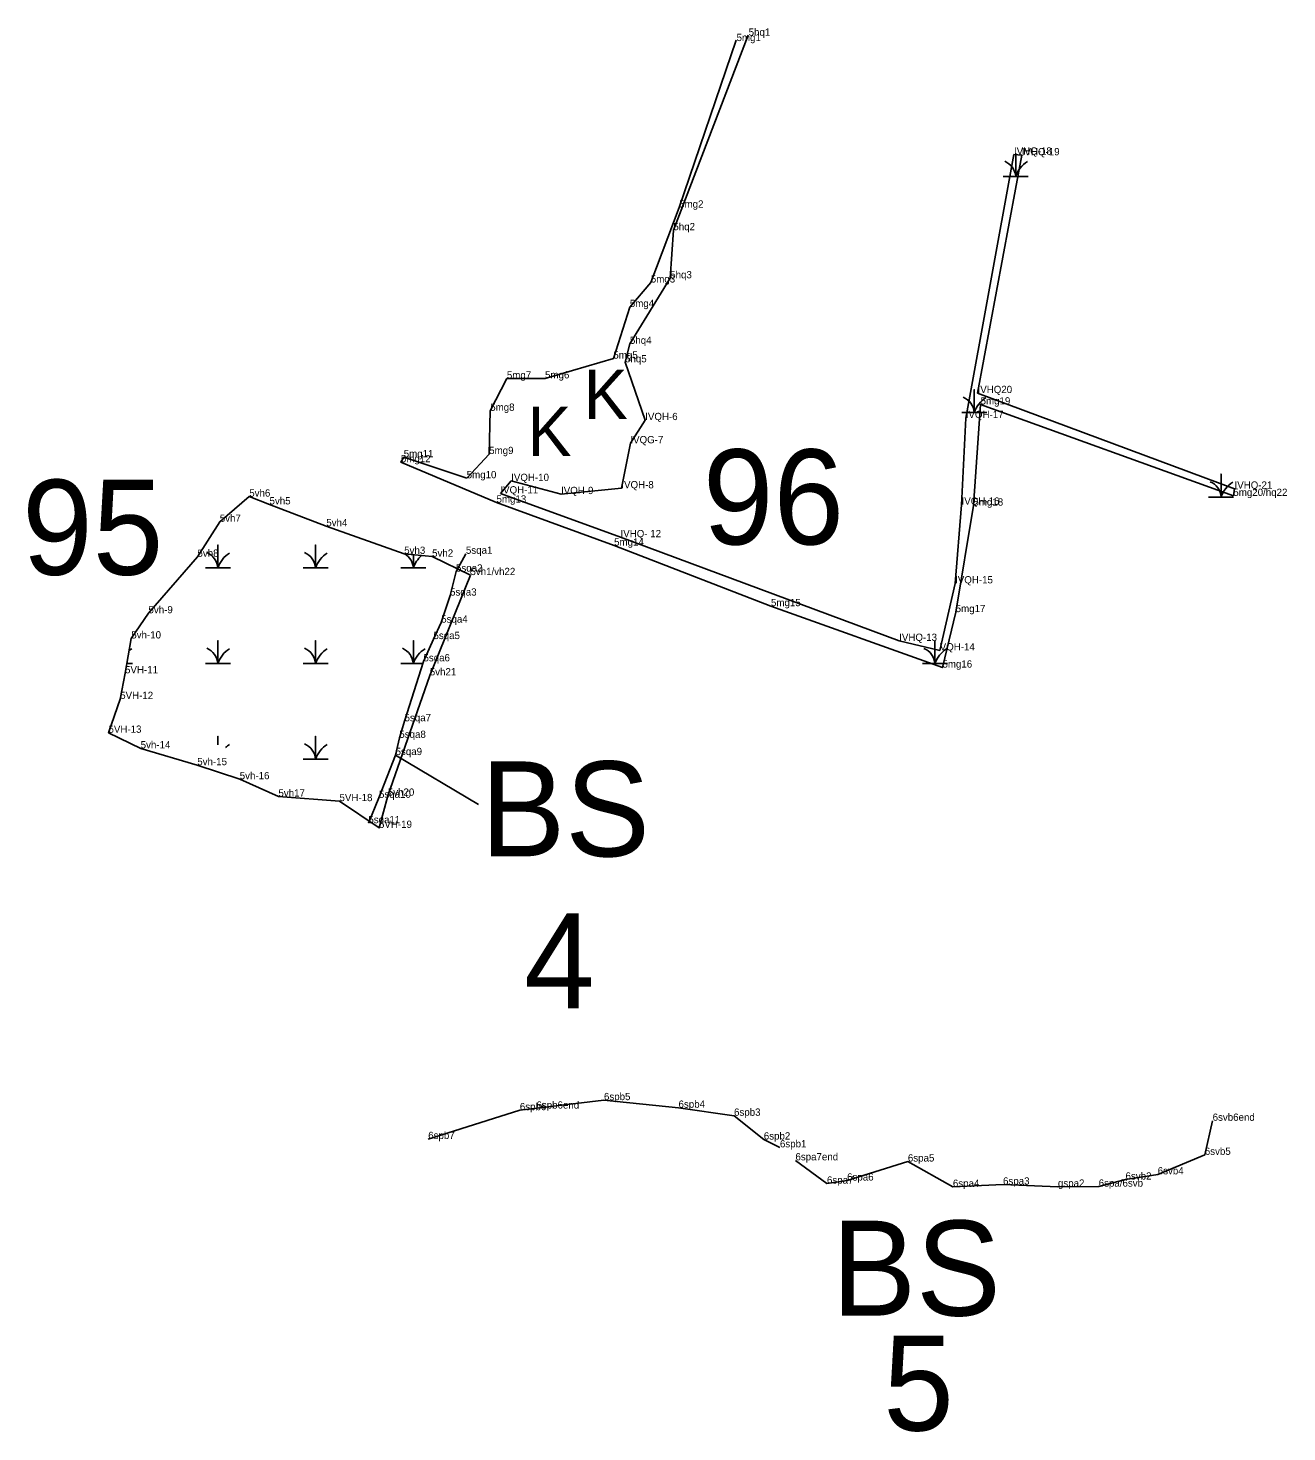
# Model space of a CAD drawing. Extents: x 2072529 to 2268796, y 436423 to 470406.
# Drawn here: x 2135613 to 2136479, y 443083 to 444049 of the extents above; entities that cross this region are included whole.
import ezdxf

# ---------------------------------------------------------------- set-up
doc = ezdxf.new("R2010")
doc.units = 0
for name, color, linetype in [('Default', 7, 'Continuous'), ('Exist Environmental Wetland Boundary', 7, 'Continuous'), ('Exist Environmental Wetland Boundary Cogo Comment', 7, 'Continuous'), ('Exist Hydro Jurisdictional Stream or Body of Water NEU Mitigable', 7, 'Continuous'), ('Exist Hydro Jurisdictional Stream or Body of Water NEU Mitigable Cogo Comment', 7, 'Continuous'), ('Exist Hydro Swamp or Marsh', 7, 'Continuous'), ('Old_Level_20', 7, 'Continuous')]:
    doc.layers.add(name, color=color, linetype=linetype)

msp = doc.modelspace()

# ---------------------------------------------------------------- linework, layer by layer
at = {"layer": 'Default'}
msp.add_line((2135922.55, 443514.5), (2135865.53, 443548.57), dxfattribs=at)
at = {"layer": 'Exist Environmental Wetland Boundary'}
for points in [[(2136099.87, 444040.48), (2136060.65, 443925.17), (2136041.17, 443873.64), (2136026.72, 443856.8), (2136015.41, 443821.29), (2135968.37, 443807.66), (2135942.12, 443807.54), (2135930.66, 443785.4), (2135929.93, 443755.64), (2135914.46, 443738.99)], [(2135937.65, 443728.53), (2135945.07, 443737.12), (2135979.37, 443728.11), (2136020.87, 443732.08), (2136027.1, 443763.05), (2136037.3, 443779.01), (2136023.41, 443818.75), (2136026.78, 443831.47), (2136054.5, 443876.57), (2136056.67, 443909.64), (2136108.16, 444043.74)], [(2136442.01, 443726.85), (2136442.8, 443731.83), (2136265.98, 443797.6), (2136296.41, 443961.16), (2136291.03, 443961.61), (2136257.87, 443780.39), (2136254.99, 443720.82), (2136250.53, 443666.67), (2136239.92, 443620.54), (2136212.07, 443627.11), (2136020.32, 443698.43), (2135937.65, 443728.53)], [(2135914.46, 443738.99), (2135871.14, 443753.46), (2135869.18, 443750.02), (2135934.99, 443722.25), (2136015.89, 443692.67), (2136123.84, 443651), (2136241.84, 443608.73), (2136250.92, 443646.9), (2136263.17, 443720.19), (2136268.08, 443789.75), (2136442.01, 443726.85)]]:
    msp.add_lwpolyline(points, dxfattribs=at)
msp.add_lwpolyline([(2135917.04, 443672.38), (2135890.67, 443685.07), (2135871.46, 443686.98), (2135817.86, 443706), (2135778.79, 443720.99), (2135764.84, 443726.37), (2135744.56, 443709.05), (2135729.23, 443684.98), (2135695.5, 443646.14), (2135683.69, 443628.77), (2135679.39, 443604.81), (2135676.04, 443587.14), (2135667.99, 443563.9), (2135690.13, 443553.17), (2135729.07, 443541.6), (2135758.29, 443531.96), (2135784.92, 443520.02), (2135826.94, 443516.86), (2135854.12, 443498.48), (2135860.2, 443520.59), (2135889.07, 443603.38)], close=True, dxfattribs=at)
at = {"layer": 'Exist Hydro Jurisdictional Stream or Body of Water NEU Mitigable'}
for points in [[(2135913.92, 443687.04), (2135907.11, 443674.8), (2135903.03, 443658.27), (2135896.93, 443639.67), (2135891.59, 443628.35), (2135884.72, 443613.05), (2135871.7, 443571.82), (2135868.13, 443560.4), (2135865.53, 443548.57), (2135854.11, 443519.13), (2135846.81, 443501.7)], [(2136130, 443278.69), (2136118.9, 443284.1), (2136098.41, 443300.44), (2136060.23, 443305.95), (2136008.91, 443311.18), (2135951.04, 443304.27), (2135887.98, 443284.43)], [(2136140.67, 443269.76), (2136162.36, 443253.76), (2136176.23, 443255.88), (2136218.04, 443268.96), (2136249.01, 443251.52), (2136283.51, 443253.1), (2136321.3, 443251.62), (2136349.35, 443251.69), (2136367.81, 443256.53), (2136389.96, 443260.13), (2136422.35, 443273.53), (2136427.74, 443296.98)]]:
    msp.add_lwpolyline(points, dxfattribs=at)
at = {"layer": 'Exist Hydro Swamp or Marsh'}
for p, q in [((2136292.23, 443953.73), (2136292.23, 443953.73)), ((2136263.69, 443791.37), (2136263.69, 443791.37)), ((2136433.57, 443733.21), (2136433.57, 443733.21)), ((2136236.63, 443618.6), (2136236.63, 443618.6))]:
    msp.add_line(p, q, dxfattribs=at)
for points in [[(2136283.63, 443946.6), (2136292.23, 443946.6), (2136292.23, 443962.38), (2136292.23, 443946.6), (2136300.83, 443946.6)], [(2136255.09, 443784.24), (2136263.69, 443784.24), (2136263.69, 443800.02), (2136263.69, 443784.24), (2136272.3, 443784.24)], [(2136424.97, 443726.08), (2136433.58, 443726.08), (2136433.58, 443741.86), (2136433.58, 443726.08), (2136442.18, 443726.08)], [(2135734.65, 443677.33), (2135743.25, 443677.33), (2135743.25, 443693.11), (2135743.25, 443677.33), (2135751.85, 443677.33)], [(2135801.9, 443677.33), (2135810.5, 443677.33), (2135810.5, 443693.11), (2135810.5, 443677.33), (2135819.1, 443677.33)], [(2135869.15, 443677.33), (2135877.75, 443677.33), (2135877.75, 443686.36)], [(2135877.75, 443686.36), (2135877.75, 443677.33), (2135886.35, 443677.33)], [(2135734.65, 443611.53), (2135743.25, 443611.53), (2135743.25, 443627.31), (2135743.25, 443611.53), (2135751.85, 443611.53)], [(2135801.9, 443611.53), (2135810.5, 443611.53), (2135810.5, 443627.31), (2135810.5, 443611.53), (2135819.1, 443611.53)], [(2135869.15, 443611.53), (2135877.75, 443611.53), (2135877.75, 443627.31), (2135877.75, 443611.53), (2135884.24, 443611.53)], [(2136228.03, 443611.47), (2136236.64, 443611.47), (2136236.64, 443627.25), (2136236.64, 443611.47), (2136245.24, 443611.47)], [(2135680.6, 443611.53), (2135684.6, 443611.53)], [(2135743.25, 443555.68), (2135743.25, 443561.51), (2135743.25, 443555.68)], [(2135801.9, 443545.73), (2135810.5, 443545.73), (2135810.5, 443561.51), (2135810.5, 443545.73), (2135819.1, 443545.73)]]:
    msp.add_lwpolyline(points, dxfattribs=at)
for centre, radius, start, end in [((2136279.96, 443945.71), 12.3, 4.14034, 67.53497), ((2136310.47, 443940.54), 19.22, 122.12745, 161.62219), ((2136251.43, 443783.35), 12.3, 4.14034, 67.53497), ((2136281.94, 443778.18), 19.22, 122.12745, 161.62219), ((2136421.31, 443725.19), 12.3, 4.14034, 67.53497), ((2136451.82, 443720.02), 19.22, 122.12745, 161.62219), ((2135730.98, 443676.45), 12.3, 4.14034, 67.53497), ((2135761.49, 443671.27), 19.22, 122.12745, 161.62219), ((2135798.23, 443676.45), 12.3, 4.14034, 67.53497), ((2135828.74, 443671.27), 19.22, 122.12745, 161.62219), ((2135865.48, 443676.45), 12.3, 4.14034, 58.55789), ((2135895.99, 443671.27), 19.22, 130.94498, 161.62219), ((2135694.24, 443605.47), 19.22, 122.12745, 128.78638), ((2135730.98, 443610.65), 12.3, 4.14034, 67.53497), ((2135761.49, 443605.47), 19.22, 122.12745, 161.62219), ((2135798.23, 443610.65), 12.3, 4.14034, 67.53497), ((2135828.74, 443605.47), 19.22, 122.12745, 161.62219), ((2135865.48, 443610.65), 12.3, 4.14034, 67.53497), ((2135895.99, 443605.47), 19.22, 122.12745, 161.62219), ((2136224.37, 443610.58), 12.3, 4.14034, 67.53497), ((2136254.88, 443605.41), 19.22, 122.12745, 161.62219), ((2135761.49, 443539.67), 19.22, 122.12745, 132.96904), ((2135798.23, 443544.85), 12.3, 4.14034, 67.53497), ((2135828.74, 443539.67), 19.22, 122.12745, 161.62219)]:
    msp.add_arc(centre, radius, start, end, dxfattribs=at)
at = {"layer": 'Old_Level_20'}
for p, q in [((2136099.18, 444040.05), (2136099.18, 444040.05)), ((2136108.16, 444043.74), (2136108.16, 444043.74)), ((2136291.03, 443961.61), (2136291.03, 443961.61)), ((2136296.41, 443961.16), (2136296.41, 443961.16)), ((2136060.65, 443925.17), (2136060.65, 443925.17)), ((2136056.67, 443909.64), (2136056.67, 443909.64)), ((2136041.17, 443873.64), (2136041.17, 443873.64)), ((2136054.5, 443876.57), (2136054.5, 443876.57)), ((2136026.72, 443856.8), (2136026.72, 443856.8)), ((2136026.78, 443831.47), (2136026.78, 443831.47)), ((2136015.41, 443821.29), (2136015.41, 443821.29)), ((2136023.41, 443818.75), (2136023.41, 443818.75)), ((2135942.12, 443807.54), (2135942.12, 443807.54)), ((2135968.37, 443807.66), (2135968.37, 443807.66)), ((2136265.98, 443797.6), (2136265.98, 443797.6)), ((2136268.08, 443789.75), (2136268.08, 443789.75)), ((2135930.66, 443785.4), (2135930.66, 443785.4)), ((2136037.3, 443779.01), (2136037.3, 443779.01)), ((2136257.87, 443780.39), (2136257.87, 443780.39)), ((2136027.1, 443763.05), (2136027.1, 443763.05)), ((2135869.18, 443750.02), (2135869.18, 443750.02)), ((2135871.14, 443753.46), (2135871.14, 443753.46)), ((2135929.93, 443755.64), (2135929.93, 443755.64)), ((2135914.46, 443738.99), (2135914.46, 443738.99)), ((2135937.65, 443728.53), (2135937.65, 443728.53)), ((2135945.07, 443737.12), (2135945.07, 443737.12)), ((2135979.37, 443728.11), (2135979.37, 443728.11)), ((2136020.87, 443732.08), (2136020.87, 443732.08)), ((2136442.8, 443731.83), (2136442.8, 443731.83)), ((2135764.84, 443726.37), (2135764.84, 443726.37)), ((2135778.79, 443720.99), (2135778.79, 443720.99)), ((2135934.99, 443722.25), (2135934.99, 443722.25)), ((2136254.99, 443720.82), (2136254.99, 443720.82)), ((2136263.17, 443720.19), (2136263.17, 443720.19)), ((2136442.01, 443726.85), (2136442.01, 443726.85)), ((2135744.56, 443709.05), (2135744.56, 443709.05)), ((2135817.86, 443706), (2135817.86, 443706)), ((2136015.89, 443692.67), (2136015.89, 443692.67)), ((2136020.32, 443698.43), (2136020.32, 443698.43)), ((2135729.23, 443684.98), (2135729.23, 443684.98)), ((2135871.46, 443686.98), (2135871.46, 443686.98)), ((2135890.67, 443685.07), (2135890.67, 443685.07)), ((2135913.92, 443687.04), (2135913.92, 443687.04)), ((2135907.11, 443674.8), (2135907.11, 443674.8)), ((2135917.04, 443672.38), (2135917.04, 443672.38)), ((2136250.53, 443666.67), (2136250.53, 443666.67)), ((2135903.03, 443658.27), (2135903.03, 443658.27)), ((2136123.84, 443651), (2136123.84, 443651)), ((2135695.5, 443646.14), (2135695.5, 443646.14)), ((2136250.92, 443646.9), (2136250.92, 443646.9)), ((2135896.93, 443639.67), (2135896.93, 443639.67)), ((2135683.69, 443628.77), (2135683.69, 443628.77)), ((2135891.59, 443628.35), (2135891.59, 443628.35)), ((2136212.07, 443627.11), (2136212.07, 443627.11)), ((2135884.72, 443613.05), (2135884.72, 443613.05)), ((2136239.92, 443620.54), (2136239.92, 443620.54)), ((2135679.39, 443604.81), (2135679.39, 443604.81)), ((2135889.07, 443603.38), (2135889.07, 443603.38)), ((2136241.84, 443608.73), (2136241.84, 443608.73)), ((2135676.04, 443587.14), (2135676.04, 443587.14)), ((2135667.99, 443563.9), (2135667.99, 443563.9)), ((2135871.7, 443571.82), (2135871.7, 443571.82)), ((2135868.13, 443560.4), (2135868.13, 443560.4)), ((2135690.13, 443553.17), (2135690.13, 443553.17)), ((2135865.53, 443548.57), (2135865.53, 443548.57)), ((2135729.07, 443541.6), (2135729.07, 443541.6)), ((2135758.29, 443531.96), (2135758.29, 443531.96)), ((2135784.92, 443520.02), (2135784.92, 443520.02)), ((2135826.94, 443516.86), (2135826.94, 443516.86)), ((2135854.11, 443519.13), (2135854.11, 443519.13)), ((2135860.2, 443520.59), (2135860.2, 443520.59)), ((2135846.81, 443501.7), (2135846.81, 443501.7)), ((2135854.12, 443498.48), (2135854.12, 443498.48)), ((2135951.04, 443304.27), (2135951.04, 443304.27)), ((2135962.48, 443305.38), (2135962.48, 443305.38)), ((2136008.91, 443311.18), (2136008.91, 443311.18)), ((2136060.23, 443305.95), (2136060.23, 443305.95)), ((2136098.41, 443300.44), (2136098.41, 443300.44)), ((2136427.74, 443296.98), (2136427.74, 443296.98)), ((2135887.98, 443284.43), (2135887.98, 443284.43)), ((2136118.9, 443284.1), (2136118.9, 443284.1)), ((2136130, 443278.69), (2136130, 443278.69)), ((2136140.67, 443269.76), (2136140.67, 443269.76)), ((2136218.04, 443268.96), (2136218.04, 443268.96)), ((2136422.35, 443273.53), (2136422.35, 443273.53)), ((2136176.23, 443255.88), (2136176.23, 443255.88)), ((2136367.81, 443256.53), (2136367.81, 443256.53)), ((2136389.96, 443260.13), (2136389.96, 443260.13)), ((2136162.36, 443253.76), (2136162.36, 443253.76)), ((2136249.01, 443251.52), (2136249.01, 443251.52)), ((2136283.51, 443253.1), (2136283.51, 443253.1)), ((2136321.3, 443251.62), (2136321.3, 443251.62)), ((2136349.35, 443251.69), (2136349.35, 443251.69))]:
    msp.add_line(p, q, dxfattribs=at)

# ---------------------------------------------------------------- texts
at = {"layer": 'Default'}
for s, p in [('96', (2136076.96, 443693.49)), ('95', (2135608.55, 443672.61)), ('BS', (2135924, 443478.91)), ('4', (2135953.87, 443374.37)), ('BS', (2136165.42, 443162.97)), ('5', (2136201.08, 443083.88))]:
    msp.add_text(s, height=65.34, dxfattribs=at).set_placement(p)
at = {"layer": 'Exist Environmental Wetland Boundary Cogo Comment'}
for s, p in [('5hq1', (2136108.48, 444043.42)), ('5mg1', (2136100.15, 444039.73)), ('IVHQ-18', (2136291.03, 443961.61)), ('IVHQ-19', (2136296.41, 443961.16)), ('5mg2', (2136060.65, 443925.17)), ('5hq2', (2136056.67, 443909.64)), ('5mg3', (2136041.17, 443873.64)), ('5hq3', (2136054.5, 443876.57)), ('5mg4', (2136026.72, 443856.8)), ('5hq4', (2136026.78, 443831.47)), ('5mg5', (2136015.41, 443821.29)), ('5hq5', (2136023.41, 443818.75)), ('5mg7', (2135942.12, 443807.54)), ('5mg6', (2135968.37, 443807.66)), ('IVHQ20', (2136265.98, 443797.6)), ('5mg8', (2135930.66, 443785.4)), ('5mg19', (2136268.08, 443789.75)), ('IVQH-6', (2136037.3, 443779.01)), ('IVQH-17', (2136257.87, 443780.39)), ('IVQG-7', (2136027.1, 443763.05)), ('5mg11', (2135871.14, 443753.46)), ('5mg9', (2135929.93, 443755.64)), ('5mg12', (2135869.18, 443750.02)), ('5mg10', (2135914.46, 443738.99)), ('IVQH-10', (2135945.07, 443737.12)), ('5vh6', (2135764.84, 443726.37)), ('IVQH-11', (2135937.65, 443728.53)), ('IVQH-9', (2135979.37, 443728.11)), ('IVQH-8', (2136020.87, 443732.08)), ('5mg20/hq22', (2136442.01, 443726.85)), ('IVHQ-21', (2136442.8, 443731.83)), ('5vh5', (2135778.79, 443720.99)), ('5mg13', (2135934.99, 443722.25)), ('IVQH-16', (2136254.99, 443720.82)), ('5mg18', (2136263.17, 443720.19)), ('5vh7', (2135744.56, 443709.05)), ('5vh4', (2135817.86, 443706)), ('IVHQ- 12', (2136020.32, 443698.43)), ('5vh8', (2135729.23, 443684.98)), ('5vh3', (2135871.46, 443686.98)), ('5vh2', (2135890.67, 443685.07)), ('5mg14', (2136015.89, 443692.67)), ('5vh1/vh22', (2135917.04, 443672.38)), ('IVQH-15', (2136250.53, 443666.67)), ('5vh-9', (2135695.5, 443646.14)), ('5mg15', (2136123.84, 443651)), ('5mg17', (2136250.92, 443646.9)), ('5vh-10', (2135683.69, 443628.77)), ('IVHQ-13', (2136212.07, 443627.11)), ('VQH-14', (2136239.92, 443620.54)), ('5mg16', (2136241.84, 443608.73)), ('5VH-11', (2135679.39, 443604.81)), ('5vh21', (2135889.07, 443603.38)), ('5VH-12', (2135676.04, 443587.14)), ('5VH-13', (2135667.99, 443563.9)), ('5vh-14', (2135690.13, 443553.17)), ('5vh-15', (2135729.07, 443541.6)), ('5vh-16', (2135758.29, 443531.96)), ('5vh17', (2135784.92, 443520.02)), ('5vh20', (2135860.2, 443520.59)), ('5VH-18', (2135826.94, 443516.86)), ('5VH-19', (2135854.12, 443498.48))]:
    msp.add_text(s, height=5, dxfattribs=at).set_placement(p)
at = {"layer": 'Exist Hydro Jurisdictional Stream or Body of Water NEU Mitigable Cogo Comment'}
for s, p in [('5sqa1', (2135913.92, 443687.04)), ('5sqa2', (2135907.11, 443674.8)), ('5sqa3', (2135903.03, 443658.27)), ('5sqa4', (2135896.93, 443639.67)), ('5sqa5', (2135891.59, 443628.35)), ('5sqa6', (2135884.72, 443613.05)), ('5sqa7', (2135871.7, 443571.82)), ('5sqa8', (2135868.13, 443560.4)), ('5sqa9', (2135865.53, 443548.57)), ('5sqa10', (2135854.11, 443519.13)), ('5sqa11', (2135846.81, 443501.7)), ('6spb5', (2136008.91, 443311.18)), ('6spb6', (2135951.04, 443304.27)), ('6spb6end', (2135962.48, 443305.38)), ('6spb4', (2136060.23, 443305.95)), ('6spb3', (2136098.41, 443300.44)), ('6svb6end', (2136427.74, 443296.98)), ('6spb7', (2135887.98, 443284.43)), ('6spb2', (2136118.9, 443284.1)), ('6spb1', (2136130, 443278.69)), ('6spa7end', (2136140.67, 443269.76)), ('6spa5', (2136218.04, 443268.96)), ('6svb5', (2136422.35, 443273.53)), ('6svb4', (2136389.96, 443260.13)), ('6spa7', (2136162.36, 443253.76)), ('6spa6', (2136176.23, 443255.88)), ('6spa4', (2136249.01, 443251.52)), ('6spa3', (2136283.51, 443253.1)), ('gspa2', (2136321.3, 443251.62)), ('6spa/6svb', (2136349.35, 443251.69)), ('6svb2', (2136367.81, 443256.53))]:
    msp.add_text(s, height=5, dxfattribs=at).set_placement(p)
at = {"layer": 'Exist Hydro Swamp or Marsh'}
for p in [(2135994.96, 443779.8), (2135956.25, 443754.35)]:
    msp.add_text('K', height=34, dxfattribs=at).set_placement(p)

doc.saveas('drawing.dxf')
